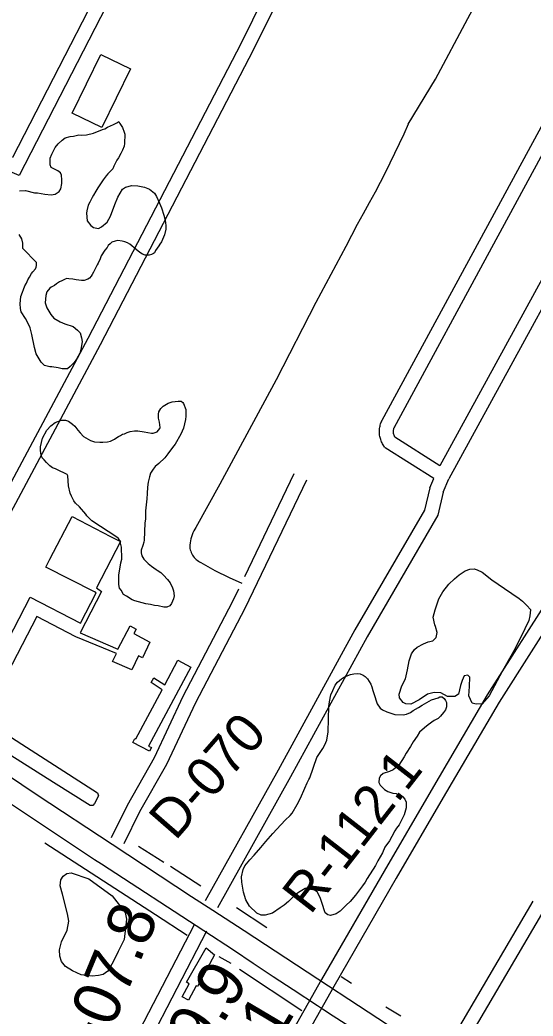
# Model space of a CAD drawing. Extents: x 3598634 to 3636690, y 517270 to 542944.
# Drawn here: x 3629560 to 3630654, y 535190 to 537317 of the extents above; entities that cross this region are included whole.
import ezdxf

# ---------------------------------------------------------------- set-up
doc = ezdxf.new("R2010")
doc.units = 0
for name, color, linetype in [('V-BLDG-OTLN', 7, 'Continuous'), ('V-RIVR-RANG-IDEN', 7, 'Continuous'), ('V-ROAD-CNTR', 7, 'Continuous'), ('V-SITE-VEGE', 7, 'Continuous'), ('V-SURV-IDEN', 7, 'Continuous'), ('V-TOPO-SHOR', 7, 'Continuous')]:
    doc.layers.add(name, color=color, linetype=linetype)

msp = doc.modelspace()

# ---------------------------------------------------------------- linework, layer by layer
at = {"layer": 'V-BLDG-OTLN'}
for points in [[(3629671.4, 537117.8), (3629732.1, 537242.8), (3629795.4, 537212), (3629734.7, 537087.1)], [(3629896.7, 535949.7), (3629924.3, 535934.8), (3629834.2, 535766.3), (3629840.7, 535763.7), (3629836.3, 535755.3), (3629800.6, 535774.2), (3629805.3, 535782.9), (3629807.3, 535781.9), (3629863.6, 535886.6), (3629839.5, 535902.3), (3629845.6, 535911.9), (3629868.7, 535897)], [(3629956.8, 535335.4), (3629974.7, 535320.8), (3629938.3, 535253.2), (3629936, 535254.4), (3629919.6, 535223.8), (3629905.7, 535231.2), (3629920.7, 535259.1), (3629915.3, 535262.2)]]:
    msp.add_lwpolyline(points, close=True, dxfattribs=at)
msp.add_lwpolyline([(3629452.2, 535834.2), (3629582, 536084.3), (3629689.4, 536028.5), (3629722.2, 536093.4), (3629719.2, 536095.8), (3629614.8, 536148.4), (3629623.5, 536165.7), (3629671.5, 536256.5), (3629752.7, 536213.5), (3629774.1, 536203), (3629722.9, 536104.3), (3629734.2, 536096.6), (3629688.3, 536008), (3629768.9, 535973.4), (3629794.7, 536023), (3629807.8, 536016.2), (3629802.9, 536006.8), (3629837, 535988.6), (3629821.2, 535955), (3629812.7, 535959.3), (3629798.3, 535929), (3629757.2, 535946.7), (3629766, 535963.8), (3629678.9, 535999.8), (3629595.6, 536043), (3629479.7, 535820)], dxfattribs=at)
at = {"layer": 'V-ROAD-CNTR'}
for points in [[(3630332.4, 536461.9), (3630553.9, 536869.8), (3630840.9, 537401), (3631033.8, 537755.6)], [(3630358.8, 536447.6), (3630580.2, 536855.5), (3630867.3, 537386.7), (3631060.1, 537741.3)], [(3631201.4, 537729.8), (3630455.6, 536364.9)], [(3631235.5, 537729.6), (3630474.6, 536337.1)], [(3630252.2, 537715.6), (3630031.5, 537267.4), (3629704.5, 536636.6), (3629411, 536087.3), (3629298.6, 535867.4)], [(3629816.5, 537553.1), (3629544.1, 537023.3), (3629293.5, 537130.6), (3629118.7, 537211)], [(3629843.2, 537539.4), (3629558, 536984.8), (3629364.9, 537067.4)], [(3630387.7, 537094.1), (3630446.1, 537190.2), (3630515.2, 537319.6), (3630560.7, 537405.3)], [(3630122.5, 537384.3), (3630058.2, 537253.9), (3629731, 536622.7), (3629437.6, 536073.4), (3629325.4, 535853.8)], [(3630387.7, 537094.1), (3630378.4, 537073), (3630368.8, 537052.1), (3630359, 537031.3), (3630349, 537010.6), (3630338.8, 536990), (3630328.4, 536969.5), (3630317.8, 536949.1)], [(3630317.8, 536949.1), (3630304.8, 536926.1), (3630292.1, 536903), (3630279.5, 536879.8), (3630267.1, 536856.5), (3630254.9, 536833.1)], [(3630254.9, 536833.1), (3630191.1, 536713.6), (3630106.2, 536548.6), (3629986.6, 536325.5), (3629934.9, 536233.4)], [(3630338.4, 536403.8), (3630334.6, 536409.6), (3630333.3, 536411.7), (3630332.2, 536413.9), (3630331.2, 536416.1), (3630330.2, 536418.3), (3630329.4, 536420.6), (3630328.7, 536423), (3630328, 536425.3), (3630327.5, 536427.7), (3630327.1, 536430.1), (3630326.8, 536432.5), (3630326.7, 536435), (3630326.6, 536437.4), (3630326.6, 536439.8), (3630326.8, 536442.3), (3630327, 536444.7), (3630327.4, 536447.1), (3630327.9, 536449.5), (3630328.5, 536451.8), (3630329.2, 536454.2), (3630330, 536456.5), (3630330.9, 536458.7), (3630331.8, 536460.8), (3630332.1, 536461.4)], [(3630359.4, 536426), (3630357.8, 536430.3), (3630357.5, 536431.3), (3630357.2, 536432.3), (3630357, 536433.3), (3630356.8, 536434.4), (3630356.7, 536435.5), (3630356.6, 536436.5), (3630356.6, 536437.6), (3630356.6, 536438.6), (3630356.7, 536439.7), (3630356.8, 536440.8), (3630357, 536441.8), (3630357.2, 536442.9), (3630357.4, 536443.9), (3630357.7, 536444.9), (3630358.1, 536445.9), (3630358.5, 536446.9), (3630359, 536448), (3630359.1, 536448.2)], [(3630455.6, 536364.9), (3630359.4, 536426)], [(3630434.1, 536318.1), (3630442.4, 536337.8), (3630338.8, 536403.5)], [(3630144.3, 536347.3), (3630038.8, 536128)], [(3630171.3, 536334.3), (3630039.4, 536059.9), (3629934.1, 535858.9), (3629872.5, 535727.4), (3629815.2, 535625.9), (3629781.5, 535557.5)], [(3630462.7, 536308.8), (3630474.6, 536337.1)], [(3630434.1, 536318.1), (3630423.1, 536270.2), (3630274.3, 536014.5), (3630110.8, 535714.9), (3629954.8, 535435.9)], [(3630462.7, 536308.8), (3630451.4, 536259.1), (3630300.4, 535999.8), (3630137.1, 535700.4), (3629981, 535421.3)], [(3630802.7, 536293.4), (3630697.6, 536098.1), (3630556.6, 535875.8), (3630436.9, 535671.5), (3630336.7, 535499.3), (3630203.3, 535268.2)], [(3630829.1, 536279.2), (3630723.5, 536082.9), (3630582.2, 535860.1), (3630462.8, 535656.4), (3630362.7, 535484.3), (3630229.3, 535253.2)], [(3629934.9, 536233.4), (3629932.7, 536229.6), (3629930.6, 536225.6), (3629928.8, 536221.5), (3629927.2, 536217.4), (3629925.8, 536213.1), (3629924.6, 536208.8), (3629923.6, 536204.5), (3629922.9, 536200.1), (3629922.4, 536195.6), (3629922.1, 536191.2), (3629922.6, 536188.2), (3629923.3, 536185.2), (3629924.2, 536182.4), (3629925.3, 536179.5), (3629926.6, 536176.8), (3629928.1, 536174.2), (3629929.7, 536171.7), (3629931.6, 536169.3), (3629933.6, 536167), (3629935.8, 536164.9), (3629938.1, 536163), (3629940.5, 536161.2), (3629943.1, 536159.6), (3629945.8, 536158.2), (3629955.6, 536152.5), (3629965.6, 536146.9), (3629975.6, 536141.5), (3629985.8, 536136.2), (3629996.1, 536131.2), (3630006.4, 536126.3), (3630032.9, 536114.5)], [(3630025.9, 536101.1), (3630012.6, 536073.4), (3629907.2, 535872.2), (3629845.9, 535741.2), (3629788.7, 535639.9), (3629754.6, 535570.8)], [(3629499.8, 535727.4), (3629596.8, 535662.3), (3629756.9, 535556.7), (3629925.7, 535445.4), (3629971.4, 535415.8), (3630037.8, 535372.6), (3630149.7, 535299.6), (3630218.1, 535254.6), (3630261.4, 535226.2), (3630465.5, 535092.3)], [(3629522.7, 535655.1), (3629571.9, 535622.6), (3629621, 535590), (3629670.1, 535557.3), (3629719, 535524.4), (3629733.7, 535514.9), (3629952, 535372.8), (3630015.1, 535331.7), (3630057.4, 535303.1), (3630099.9, 535274.6), (3630142.5, 535246.4), (3630194.7, 535212.3), (3630204.9, 535205.7), (3630228.2, 535190.6), (3630271.2, 535163)], [(3630086.5, 534466), (3630654.3, 535435.2)], [(3630112.4, 534450.9), (3630680.2, 535420)], [(3629958, 535370.9), (3629831.6, 535126.1), (3629678.8, 534863.5), (3629599.9, 534703.9), (3629595.7, 534700.4)], [(3629931.3, 535384.6), (3629805.3, 535140.5), (3629652.4, 534877.7), (3629645.1, 534863)], [(3630203.2, 535268), (3629857.8, 534654.4)], [(3630229.4, 535253.3), (3629883.9, 534639.6)]]:
    msp.add_lwpolyline(points, dxfattribs=at)
at = {"layer": 'V-SITE-VEGE'}
for points in [[(3629559.1, 536951.7), (3629571.4, 536952.5), (3629590.6, 536947.9), (3629597, 536947.8), (3629612.7, 536944.4), (3629626.7, 536943.5), (3629634.9, 536945), (3629643.9, 536950.6), (3629646.9, 536956.4), (3629649, 536967.4), (3629649.2, 536975), (3629648.3, 536985), (3629646.6, 536990.3), (3629640.9, 536994.5), (3629636.3, 536997), (3629626.5, 537001.9), (3629624.3, 537007.2), (3629624.6, 537021.3), (3629627.8, 537029.9), (3629635.2, 537044.4), (3629641.2, 537052.4), (3629650.2, 537060.3), (3629656.7, 537064.8), (3629666.8, 537068.1), (3629674.4, 537068.5), (3629685.5, 537071.1), (3629692, 537070.9), (3629701.9, 537071.3), (3629716.6, 537075), (3629736.1, 537082.7), (3629740.8, 537084.3), (3629746.8, 537087.6), (3629752.7, 537090.4), (3629759.2, 537093.2), (3629768, 537097.6), (3629771, 537099.9), (3629773.3, 537095.7), (3629778.3, 537087.4), (3629782.1, 537076.8), (3629783.8, 537072.7), (3629783.2, 537052.8), (3629781.9, 537047), (3629778.8, 537038.9), (3629775.1, 537031.4), (3629770.2, 537022.2), (3629766.5, 537017), (3629760.4, 537004.3), (3629757.9, 536998.5), (3629755.5, 536995.7), (3629747.7, 536988.3), (3629743.5, 536983.7), (3629737.4, 536975.1), (3629733.2, 536968.8), (3629725.9, 536958.4), (3629721.6, 536951), (3629716.7, 536942.9), (3629714.2, 536937.7), (3629708.7, 536927.9), (3629705.6, 536921), (3629702.4, 536909.4), (3629701.7, 536904.1), (3629703.6, 536887.7), (3629710.9, 536877.6), (3629716.7, 536873.9), (3629727.1, 536871.3), (3629733.6, 536874.7), (3629745.6, 536884.9), (3629753, 536898.1), (3629762.3, 536922.4), (3629768.6, 536938.1), (3629778.4, 536955.3), (3629784.9, 536959.8), (3629798.5, 536963), (3629811.3, 536962.7)], [(3629811.3, 536962.7), (3629825.3, 536960), (3629836.3, 536955.6), (3629846.6, 536947.1)], [(3629846.6, 536947.1), (3629851, 536940), (3629857.7, 536925.8), (3629862.1, 536915.8), (3629867, 536899.9), (3629869.6, 536889.3), (3629871.1, 536877.6), (3629870.9, 536870), (3629868.2, 536857.8), (3629862, 536843.3), (3629858.3, 536838.1), (3629855.9, 536834.1), (3629849.2, 536824.4), (3629846.8, 536819.7), (3629845, 536818), (3629840.8, 536815.8), (3629835.5, 536814.8), (3629829.7, 536814.3), (3629826.8, 536814.4), (3629821, 536816.9), (3629815.8, 536820.5), (3629807.8, 536826.6), (3629794.1, 536838.1), (3629789.5, 536841.1), (3629783.7, 536843), (3629777.9, 536844.3), (3629768.5, 536845.7), (3629762.7, 536844.7), (3629756.2, 536842), (3629752.6, 536838.5), (3629748.4, 536835.1), (3629746, 536831.1), (3629741.1, 536825.4), (3629733.2, 536813.3), (3629730.7, 536807), (3629726.4, 536797.1), (3629724.5, 536793.7), (3629718.4, 536781), (3629717.1, 536778.1), (3629714.1, 536772.9), (3629711.6, 536769.5), (3629708, 536765.5), (3629704.5, 536763.2), (3629696.8, 536760.5), (3629691.5, 536760.6), (3629679.9, 536762.1), (3629672.9, 536762.9), (3629664.2, 536764.3), (3629660.1, 536764.4), (3629656, 536763.3), (3629648.9, 536759.4), (3629644.1, 536757.2), (3629638.2, 536753.3), (3629633.4, 536749.9), (3629626.3, 536746.5), (3629623.3, 536743.7), (3629617.3, 536736.3), (3629615.3, 536728.1), (3629613.8, 536713), (3629617, 536702.4), (3629626, 536688.1), (3629632.2, 536679.8), (3629645.4, 536671.8), (3629655.3, 536668.1), (3629673.2, 536662.3), (3629683, 536654.5), (3629688.6, 536648.5), (3629691.3, 536637.9), (3629692.3, 536630.3), (3629690.7, 536616.9), (3629687.5, 536605.3), (3629680.2, 536592.6), (3629675.3, 536585.2), (3629666.9, 536576.6), (3629661, 536572.1), (3629649.8, 536571.8), (3629641.1, 536573.8), (3629627.7, 536575.9), (3629623.7, 536576), (3629612, 536579.2), (3629605.2, 536586.4), (3629594.6, 536603.6), (3629590.8, 536617.1), (3629585.1, 536644.8), (3629581.4, 536659.5), (3629578.1, 536667.1), (3629572, 536679), (3629562.4, 536693.3), (3629560.8, 536700.3), (3629560.5, 536710.3), (3629561.5, 536726), (3629565.2, 536735.3), (3629567.7, 536741), (3629570.3, 536749.2), (3629573.9, 536754.9), (3629577, 536761.8), (3629580.1, 536767.6), (3629584.4, 536775.1), (3629587.4, 536779.1), (3629592.8, 536785.4), (3629594.7, 536788.9)], [(3629594.7, 536788.9), (3629595.4, 536792.3), (3629595.5, 536798.8), (3629565.9, 536828.8), (3629566.2, 536839.9), (3629564.1, 536849.3), (3629558.5, 536858.8)], [(3629611.5, 536377.6), (3629607.5, 536381.8), (3629605.3, 536387.7), (3629603.8, 536397.7), (3629604, 536405.2), (3629608, 536423.8), (3629617.2, 536441.1), (3629625.7, 536450.3), (3629635.2, 536457), (3629648.2, 536462), (3629656.9, 536462.3), (3629663.3, 536459.8), (3629671.9, 536453.8), (3629677.1, 536449.5), (3629683.3, 536441.2), (3629688.4, 536435.2), (3629695.2, 536427.4), (3629700.4, 536424.4), (3629710.2, 536418.9), (3629718.9, 536416.3), (3629730, 536415.4), (3629736.4, 536415.3), (3629746.3, 536416.2), (3629752.8, 536417.2), (3629761.7, 536421.6), (3629766.4, 536425), (3629770, 536427.3), (3629774.1, 536429.5), (3629778.9, 536432.3), (3629783, 536433.3), (3629788.9, 536436.1), (3629794.8, 536438.3), (3629804.2, 536439.8), (3629811.2, 536439.6), (3629824.6, 536437.5), (3629832.7, 536435.6), (3629840.3, 536434.8), (3629843.8, 536434.7), (3629850.3, 536436.9), (3629852.7, 536437.4), (3629858.1, 536444.3), (3629858.7, 536446.6), (3629857.3, 536458.3), (3629855.7, 536466.5), (3629855.4, 536475.3), (3629856.1, 536480), (3629860.4, 536486.9), (3629865.2, 536492), (3629875.9, 536498.2), (3629884.7, 536501.4), (3629897.6, 536502.9), (3629904, 536502.7), (3629907.4, 536499.7), (3629908.6, 536497.9), (3629913.5, 536484.9), (3629913.9, 536478.5), (3629913.7, 536470.9), (3629913, 536463.9), (3629911, 536454.6), (3629908.4, 536445.3), (3629902.8, 536432), (3629891.1, 536411.3), (3629885.1, 536403.8), (3629875.4, 536390.6), (3629868.8, 536382), (3629856.2, 536369.5), (3629848.4, 536363.3), (3629844.2, 536357.5), (3629838.7, 536348.9), (3629836.1, 536341.4), (3629833.5, 536329.8), (3629832.1, 536319.3), (3629831.1, 536305.3), (3629830.3, 536294.2), (3629827.8, 536268.6), (3629827.4, 536251.6), (3629826, 536242.3), (3629825.1, 536206.1), (3629824.4, 536201.4), (3629821.8, 536194.5), (3629818.7, 536184.6), (3629818.5, 536178.8), (3629820.1, 536172.3), (3629824, 536165.8), (3629833.7, 536156.2), (3629840.6, 536150.2), (3629850.3, 536143.5), (3629852.6, 536141.7), (3629860.1, 536136.8), (3629866.4, 536131.4), (3629874.9, 536122.4), (3629880, 536114.7), (3629885.5, 536104.6), (3629887.1, 536098.1), (3629888.6, 536087), (3629887.3, 536080.6), (3629882.9, 536070.8), (3629879.3, 536065.6), (3629873.4, 536062.8), (3629866.9, 536063), (3629854.7, 536065.7)], [(3629854.7, 536065.7), (3629846.6, 536066.5), (3629838.4, 536068.4), (3629828.5, 536069.8), (3629805.3, 536076.3), (3629799.6, 536078.8), (3629786.9, 536086.7), (3629781.1, 536089.8), (3629775.5, 536099.3), (3629772.1, 536103.4), (3629770.6, 536111.1), (3629771.1, 536132.1), (3629772.5, 536139.7), (3629775.3, 536157.7), (3629777.2, 536165.3), (3629777.5, 536175.2), (3629776.5, 536182.8), (3629776.2, 536191), (3629774.6, 536199.8), (3629774.2, 536203.9), (3629772.4, 536205.7), (3629770.2, 536209.3), (3629766.8, 536212.3), (3629713.3, 536247.6), (3629702.5, 536257.8), (3629700.3, 536261.3), (3629686.6, 536276.9), (3629678.7, 536285.3), (3629674.7, 536290), (3629669.7, 536300.1), (3629666.9, 536306.6), (3629663.8, 536321.9), (3629662.4, 536332.4), (3629662.1, 536343.6), (3629660.4, 536345.9), (3629656.3, 536348.4), (3629643.1, 536354.6), (3629635.6, 536358.3), (3629629.2, 536360.8), (3629623.4, 536364.4), (3629616.6, 536371.6), (3629611.5, 536377.6)], [(3630203.6, 535432.5), (3630200.9, 535440.8), (3630198.1, 535447.2), (3630193.7, 535455), (3630188.5, 535458.6), (3630178.1, 535463), (3630168.2, 535462.6), (3630153.9, 535453.7), (3630144.4, 535446.3), (3630133, 535434.9), (3630123.4, 535427), (3630115.1, 535420.8), (3630098.4, 535409.5), (3630083.1, 535405.2), (3630074.3, 535405.5), (3630065.1, 535409.8), (3630049.7, 535424.8), (3630041.9, 535438.4), (3630036.5, 535454.4), (3630032.9, 535476.1), (3630032.6, 535487.2), (3630036, 535502.9), (3630039.7, 535510.4), (3630049.9, 535523.5), (3630059.5, 535533.8), (3630074, 535549.8), (3630084.3, 535563), (3630099.3, 535580.1), (3630107.7, 535589.3), (3630125.8, 535608.1), (3630136, 535618.3), (3630140.2, 535623.5), (3630151.2, 535641.9), (3630158.5, 535655.2), (3630167.8, 535676.5), (3630172.2, 535688.1), (3630175.9, 535695), (3630178.3, 535698.5), (3630192.9, 535741.9), (3630205.7, 535761.5), (3630210, 535768.9), (3630214.3, 535778.8), (3630217.1, 535796.8), (3630218.5, 535851.1), (3630220, 535861), (3630223.2, 535875.6), (3630227, 535884.8), (3630232.6, 535896.3), (3630237.4, 535902.7), (3630245.8, 535910), (3630252.3, 535914.5), (3630265.3, 535919.5), (3630272.3, 535921), (3630280, 535921.4), (3630285.8, 535920.7), (3630292.1, 535917.6), (3630296.2, 535915.2), (3630301.3, 535910.3), (3630308.6, 535898.5), (3630310.8, 535892.6), (3630312.9, 535884.9), (3630314.5, 535878.4), (3630317.8, 535870.2), (3630318.8, 535864.9), (3630322.1, 535856.6), (3630328.3, 535847.7), (3630333.5, 535844.1), (3630342.1, 535839.8), (3630359.5, 535833.5), (3630377.6, 535833), (3630384.7, 535834.6), (3630392.9, 535838.4), (3630398.9, 535842.4), (3630410.1, 535848.5), (3630417.9, 535853.6), (3630437.4, 535864.8), (3630444.5, 535867.5), (3630452.2, 535869.6), (3630455.7, 535871.3), (3630460.4, 535871.2), (3630464.4, 535868.1), (3630467.8, 535864), (3630469.4, 535859.2), (3630469.9, 535855.1), (3630469.8, 535850.5), (3630467.3, 535844.1), (3630463.6, 535838.4), (3630457, 535830.4), (3630452.2, 535825.2), (3630443.3, 535820.8), (3630430.8, 535811.7), (3630422.5, 535805.5), (3630412.3, 535795.9), (3630407.4, 535787.8), (3630398.3, 535775.2), (3630392.8, 535765.4), (3630383.7, 535751.6), (3630379.4, 535743.5), (3630367.8, 535725.7), (3630355.9, 535715.5), (3630348.2, 535712.2)], [(3630348.2, 535712.2), (3630334.6, 535707.9), (3630328.6, 535702.8), (3630326.2, 535698.2), (3630325.4, 535688.8), (3630328.1, 535682.9), (3630337.3, 535673.9), (3630344.7, 535669.6), (3630355.2, 535665.8), (3630362.7, 535665.1), (3630372.5, 535660.1), (3630376.6, 535657.7), (3630380.5, 535652.9), (3630383.9, 535647), (3630383.6, 535634.7), (3630379.1, 535619.6), (3630377.2, 535615), (3630371.7, 535604.1), (3630368.6, 535598.3), (3630363.2, 535591.4), (3630359.5, 535585.7), (3630352.8, 535573.6), (3630347.9, 535564.3), (3630338.2, 535550.6), (3630333.2, 535538.4), (3630323.4, 535521.2), (3630318.4, 535511.3), (3630300.8, 535483.8), (3630295.9, 535475.7), (3630290.4, 535468.2), (3630275.3, 535448.2), (3630263.9, 535434.4), (3630255.5, 535426.5), (3630242.9, 535414), (3630234.5, 535408.3), (3630222.2, 535404.6), (3630216.9, 535405.9), (3630211.2, 535410.7), (3630203.6, 535432.5)]]:
    msp.add_lwpolyline(points, dxfattribs=at)
for points in [[(3630648.7, 536057.7), (3630648.9, 536057.1), (3630647.1, 536044.5), (3630645.3, 536034.3), (3630637.1, 536016.7), (3630615.9, 535974.9), (3630591.9, 535932.2), (3630583.4, 535916.2), (3630560.7, 535873.7), (3630545.8, 535856.7), (3630533.2, 535855.6), (3630524.3, 535858.2), (3630517.6, 535873.6), (3630518.7, 535893.7), (3630519.8, 535913.7), (3630515, 535918.1), (3630507.4, 535916.4), (3630503.2, 535906.4), (3630499.6, 535895.8), (3630495.3, 535877.3), (3630487.5, 535872.4), (3630472.1, 535872.4), (3630457.8, 535879.9), (3630443.2, 535880.6), (3630428.9, 535877), (3630411.4, 535865), (3630393.6, 535856.2), (3630382.9, 535856.7), (3630377.6, 535859.6), (3630369.8, 535869.7), (3630369, 535877.2), (3630374.2, 535895.1), (3630382.5, 535910.1), (3630386.5, 535929.3), (3630390.2, 535948.6), (3630394.9, 535963.1), (3630401.7, 535972.7), (3630407.5, 535977.3), (3630420.4, 535984.4), (3630430.8, 535988.9), (3630440.3, 535991.3), (3630447.8, 535998.4), (3630449.5, 536008.8), (3630446.4, 536021.9), (3630444.9, 536025.1), (3630441.6, 536041.4), (3630445.6, 536057.6), (3630453.3, 536081.1), (3630461.6, 536095.7), (3630474.7, 536112.4), (3630486.6, 536123.7), (3630496.5, 536131.8), (3630509.2, 536140.6), (3630519.4, 536144.3), (3630528.9, 536144.6), (3630535, 536142.9), (3630545.9, 536137.5), (3630566.7, 536121.5), (3630593.3, 536103), (3630609.4, 536092.1), (3630624.4, 536081.5), (3630631.9, 536075.5), (3630641.2, 536066.6)], [(3629710.9, 535639.2), (3629709.9, 535639.8), (3629631.2, 535688.3), (3629491.7, 535776.7), (3629483.6, 535785.2), (3629481.6, 535792.6), (3629483.2, 535800.7), (3629486.3, 535807.3), (3629491.5, 535810.4), (3629501.6, 535810.1), (3629725.3, 535666.7), (3629727.7, 535659.9), (3629719, 535644.1), (3629715.3, 535639.6)], [(3629747.5, 535285.5), (3629747.7, 535286.1), (3629737.6, 535278.6), (3629727.1, 535276.3), (3629714, 535275), (3629690.7, 535278), (3629672.1, 535286.4), (3629657.1, 535295.9), (3629648.5, 535306.6), (3629645, 535318), (3629644.4, 535331.2), (3629648.6, 535348.8), (3629660.5, 535373.2), (3629664.4, 535392.7), (3629661.2, 535408.4), (3629650.8, 535450), (3629645.5, 535467.8), (3629647.2, 535481.2), (3629652.2, 535489), (3629660, 535494.5), (3629669.2, 535495.8), (3629707, 535483.2), (3629756.8, 535446.9), (3629784, 535411.4), (3629787.5, 535396.8), (3629782.3, 535353.2), (3629769.6, 535327.8), (3629760.4, 535308.9)]]:
    msp.add_lwpolyline(points, close=True, dxfattribs=at)
at = {"layer": 'V-TOPO-SHOR'}
for p, q in [((3629813, 535552.8), (3629867.1, 535518.4)), ((3629881.3, 535510.3), (3629945.7, 535467.9)), ((3630021.9, 535421.8), (3630086.3, 535379.2)), ((3629984, 535317.2), (3630009.4, 535302.7)), ((3630028, 535290.2), (3630161.4, 535202.2)), ((3630244.7, 535274.6), (3630267.4, 535260.2)), ((3630340.2, 535209.4), (3630372.4, 535190.6))]:
    msp.add_line(p, q, dxfattribs=at)
msp.add_lwpolyline([(3629613.2, 535559.6), (3629849.3, 535406.6), (3629916.5, 535362.5)], dxfattribs=at)

# ---------------------------------------------------------------- texts
at = {"layer": 'V-RIVR-RANG-IDEN'}
for s, rotation, p in [('D-070', 48.9093, (3629891.3, 535562.6)), ('R-112.1', 52.1111, (3630179.3, 535404.3))]:
    msp.add_text(s, height=83, rotation=rotation, dxfattribs=at).set_placement(p)
at = {"layer": 'V-SURV-IDEN'}
for s, rotation, p in [('161+07.8', 67.441, (3629641.6, 534884.8)), ('162+09.9', 58.3502, (3629755.4, 534787.4)), ('162+87.1', 59.3578, (3629860.4, 534711.6))]:
    msp.add_text(s, height=100, rotation=rotation, dxfattribs=at).set_placement(p)

doc.saveas('drawing.dxf')
